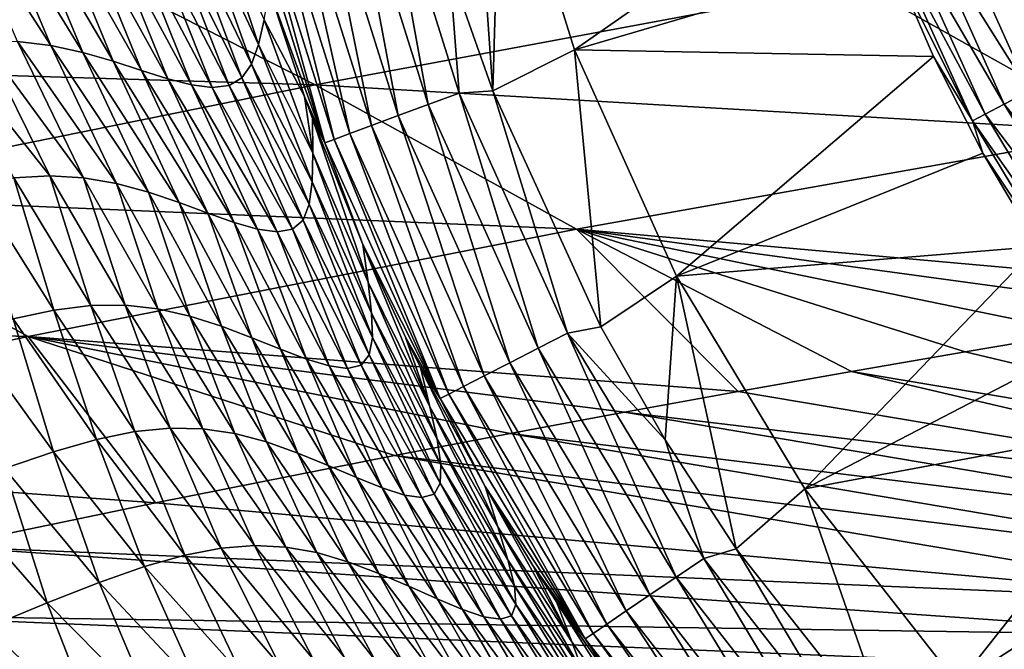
# Model space of a CAD drawing. Header units: metres. Extents: x -90 to 304, y -90 to 74.
# Tile 367 of 570: x 226.14 to 231.65, y 24.87 to 28.39. Entities that reach past the tile are written whole.
import ezdxf

# ---------------------------------------------------------------- set-up
doc = ezdxf.new("R2010")
doc.units = ezdxf.units.M
doc.layers.add('solid_21662050_350', color=7, linetype='CONTINUOUS')

msp = doc.modelspace()

# ---------------------------------------------------------------- linework, layer by layer
at = {"layer": 'solid_21662050_350'}
for points in [[(228.583847, 30.913803, 8.134833), (228.789795, 27.993256, 8.134833), (228.547318, 28.681807, 8.134833)], [(228.583847, 30.913803, 8.134833), (228.834167, 29.547869, 8.134833), (228.789795, 27.993256, 8.134833)], [(228.834167, 29.547869, 8.134833), (229.247314, 28.222059, 8.134833), (228.789795, 27.993256, 8.134833)], [(230.809952, 29.313974, -26.917501), (229.247314, 28.222059, 8.134833), (228.834167, 29.547869, 8.134833)], [(228.427414, 27.916508, 8.204169), (227.979034, 29.344, 8.204169), (228.159668, 29.386925, 8.151209)], [(228.601547, 27.980825, 8.151209), (228.159668, 29.386925, 8.151209), (228.547318, 28.681807, 8.134833)], [(228.427414, 27.916508, 8.204169), (228.159668, 29.386925, 8.151209), (228.601547, 27.980825, 8.151209)], [(228.25972, 27.854614, 8.296158), (227.805099, 29.302711, 8.296158), (227.979034, 29.344, 8.204169)], [(228.25972, 27.854614, 8.296158), (227.979034, 29.344, 8.204169), (228.427414, 27.916508, 8.204169)], [(228.109848, 27.799225, 8.425043), (227.649658, 29.265728, 8.425043), (227.805099, 29.302711, 8.296158)], [(228.109848, 27.799225, 8.425043), (227.805099, 29.302711, 8.296158), (228.25972, 27.854614, 8.296158)], [(230.809952, 29.313974, -26.917501), (231.015579, 28.742819, -26.917501), (229.247314, 28.222059, 8.134833)], [(227.90033, 27.721577, 8.761939), (227.432297, 29.213797, 8.761939), (227.523102, 29.235493, 8.583852)], [(227.987854, 27.754017, 8.583852), (227.523102, 29.235493, 8.583852), (227.649658, 29.265728, 8.425043)], [(227.90033, 27.721577, 8.761939), (227.523102, 29.235493, 8.583852), (227.987854, 27.754017, 8.583852)], [(227.987854, 27.754017, 8.583852), (227.649658, 29.265728, 8.425043), (228.109848, 27.799225, 8.425043)], [(227.432297, 29.213797, 8.761939), (227.849289, 27.702816, 8.947236), (227.379379, 29.201313, 8.947236)], [(227.379379, 29.201313, 8.947236), (227.849289, 27.702816, 8.947236), (227.537643, 28.560932, 9.123599)], [(227.90033, 27.721577, 8.761939), (227.849289, 27.702816, 8.947236), (227.432297, 29.213797, 8.761939)], [(231.698441, 29.151634, -27.841965), (232.138458, 28.173946, -27.841965), (231.506378, 29.078796, -27.77289)], [(225.786865, 29.065079, 80.737076), (226.31366, 28.247225, 76.61779), (226.128311, 28.269873, 80.706001)], [(225.786865, 29.065079, 80.737076), (225.97345, 29.054918, 76.633217), (226.31366, 28.247225, 76.61779)], [(233.895706, 29.104031, 169.554962), (230.838501, 28.594345, 170.869919), (235.393646, 28.241667, 172.998947)], [(231.506378, 29.078796, -27.77289), (231.956589, 28.078489, -27.77289), (231.332748, 29.012945, -27.661184)], [(232.138458, 28.173946, -27.841965), (231.956589, 28.078489, -27.77289), (231.506378, 29.078796, -27.77289)], [(225.97345, 29.054918, 76.633217), (226.492462, 28.207836, 72.349709), (226.31366, 28.247225, 76.61779)], [(225.97345, 29.054918, 76.633217), (226.151352, 29.027792, 72.355286), (226.492462, 28.207836, 72.349709)], [(226.151352, 29.027792, 72.355286), (226.662796, 28.158865, 67.890434), (226.492462, 28.207836, 72.349709)], [(226.151352, 29.027792, 72.355286), (226.319809, 28.990097, 67.891373), (226.662796, 28.158865, 67.890434)], [(227.146027, 28.960066, 29.901108), (227.211349, 29.046539, 23.283579), (227.476913, 28.251532, 23.277716)], [(227.211349, 29.046539, 23.283579), (227.508118, 28.39114, 16.360596), (227.476913, 28.251532, 23.277716)], [(231.332748, 29.012945, -27.661184), (231.79216, 27.992189, -27.661184), (231.185684, 28.957174, -27.512096)], [(231.956589, 28.078489, -27.77289), (231.79216, 27.992189, -27.661184), (231.332748, 29.012945, -27.661184)], [(226.319809, 28.990097, 67.891373), (226.822723, 28.107542, 63.228447), (226.662796, 28.158865, 67.890434)], [(226.319809, 28.990097, 67.891373), (226.477982, 28.948294, 63.229351), (226.822723, 28.107542, 63.228447)], [(226.477982, 28.948294, 63.229351), (226.970215, 28.061092, 58.351269), (226.822723, 28.107542, 63.228447)], [(226.477982, 28.948294, 63.229351), (226.625, 28.908836, 58.356022), (226.970215, 28.061092, 58.351269)], [(227.071991, 28.900063, 36.212418), (227.146027, 28.960066, 29.901108), (227.437622, 28.142807, 29.88954)], [(227.146027, 28.960066, 29.901108), (227.476913, 28.251532, 23.277716), (227.437622, 28.142807, 29.88954)], [(231.185684, 28.957174, -27.512096), (231.652893, 27.9191, -27.512096), (231.072113, 28.914101, -27.332626)], [(231.79216, 27.992189, -27.661184), (231.652893, 27.9191, -27.512096), (231.185684, 28.957174, -27.512096)], [(226.625, 28.908836, 58.356022), (227.102783, 28.02667, 53.236752), (226.970215, 28.061092, 58.351269)], [(226.625, 28.908836, 58.356022), (226.759476, 28.878069, 53.247429), (227.102783, 28.02667, 53.236752)], [(226.984314, 28.867741, 42.203827), (227.071991, 28.900063, 36.212418), (227.384552, 28.065895, 36.195511)], [(227.071991, 28.900063, 36.212418), (227.437622, 28.142807, 29.88954), (227.384552, 28.065895, 36.195511)], [(231.072113, 28.914101, -27.332626), (231.545334, 27.862652, -27.332626), (230.99736, 28.885752, -27.131203)], [(231.652893, 27.9191, -27.512096), (231.545334, 27.862652, -27.332626), (231.072113, 28.914101, -27.332626)], [(221.672211, 28.867579, 166.15329), (223.224304, 28.164646, 169.817566), (226.281982, 28.795689, 168.624405)], [(226.759476, 28.878069, 53.247429), (227.217728, 28.011387, 47.857204), (227.102783, 28.02667, 53.236752)], [(226.759476, 28.878069, 53.247429), (226.879791, 28.862274, 47.873432), (227.217728, 28.011387, 47.857204)], [(226.879791, 28.862274, 47.873432), (226.984314, 28.867741, 42.203827), (227.312317, 28.022354, 42.184868)], [(226.879791, 28.862274, 47.873432), (227.312317, 28.022354, 42.184868), (227.217728, 28.011387, 47.857204)], [(226.984314, 28.867741, 42.203827), (227.384552, 28.065895, 36.195511), (227.312317, 28.022354, 42.184868)], [(230.99736, 28.885752, -27.131203), (231.474548, 27.825497, -27.131203), (231.015579, 28.742819, -26.917501)], [(231.545334, 27.862652, -27.332626), (231.474548, 27.825497, -27.131203), (230.99736, 28.885752, -27.131203)], [(226.281982, 28.795689, 168.624405), (223.224304, 28.164646, 169.817566), (227.795197, 28.026539, 172.162613)], [(226.281982, 28.795689, 168.624405), (227.795197, 28.026539, 172.162613), (230.838501, 28.594345, 170.869919)], [(231.015579, 28.742819, -26.917501), (231.256668, 28.185701, -26.917501), (229.247314, 28.222059, 8.134833)], [(231.474548, 27.825497, -27.131203), (231.256668, 28.185701, -26.917501), (231.015579, 28.742819, -26.917501)], [(228.601547, 27.980825, 8.151209), (228.547318, 28.681807, 8.134833), (228.789795, 27.993256, 8.134833)], [(227.508118, 28.39114, 16.360596), (227.537643, 28.560932, 9.123599), (227.735062, 27.961109, 9.125035)], [(227.849289, 27.702816, 8.947236), (227.735062, 27.961109, 9.125035), (227.537643, 28.560932, 9.123599)], [(230.838501, 28.594345, 170.869919), (227.795197, 28.026539, 172.162613), (232.318314, 27.762939, 174.291809)], [(230.838501, 28.594345, 170.869919), (232.318314, 27.762939, 174.291809), (235.393646, 28.241667, 172.998947)], [(227.476913, 28.251532, 23.277716), (227.508118, 28.39114, 16.360596), (227.78093, 27.644859, 16.359348)], [(227.508118, 28.39114, 16.360596), (227.735062, 27.961109, 9.125035), (227.78093, 27.644859, 16.359348)], [(225.726227, 28.250465, 88.349785), (225.934662, 28.271284, 84.618454), (226.308182, 27.51811, 84.567314)], [(225.726227, 28.250465, 88.349785), (226.308182, 27.51811, 84.567314), (226.106689, 27.506329, 88.274399)], [(225.934662, 28.271284, 84.618454), (226.497543, 27.507263, 80.675858), (226.308182, 27.51811, 84.567314)], [(225.934662, 28.271284, 84.618454), (226.128311, 28.269873, 80.706001), (226.497543, 27.507263, 80.675858)], [(226.128311, 28.269873, 80.706001), (226.681229, 27.474916, 76.603386), (226.497543, 27.507263, 80.675858)], [(226.128311, 28.269873, 80.706001), (226.31366, 28.247225, 76.61779), (226.681229, 27.474916, 76.603386)], [(226.31366, 28.247225, 76.61779), (226.860367, 27.425947, 72.345261), (226.681229, 27.474916, 76.603386)], [(226.31366, 28.247225, 76.61779), (226.492462, 28.207836, 72.349709), (226.860367, 27.425947, 72.345261)], [(227.437622, 28.142807, 29.88954), (227.476913, 28.251532, 23.277716), (227.776993, 27.48485, 23.272305)], [(227.476913, 28.251532, 23.277716), (227.78093, 27.644859, 16.359348), (227.776993, 27.48485, 23.272305)], [(226.492462, 28.207836, 72.349709), (227.032043, 27.368097, 67.890709), (226.860367, 27.425947, 72.345261)], [(226.492462, 28.207836, 72.349709), (226.662796, 28.158865, 67.890434), (227.032043, 27.368097, 67.890709)], [(229.247314, 28.222059, 8.134833), (229.393311, 26.672266, 8.134833), (228.789795, 27.993256, 8.134833)], [(229.247314, 28.222059, 8.134833), (229.817261, 26.955685, 8.134833), (229.393311, 26.672266, 8.134833)], [(231.256668, 28.185701, -26.917501), (229.817261, 26.955685, 8.134833), (229.247314, 28.222059, 8.134833)], [(231.256668, 28.185701, -26.917501), (231.532257, 27.644821, -26.917501), (229.817261, 26.955685, 8.134833)], [(231.474548, 27.825497, -27.131203), (231.532257, 27.644821, -26.917501), (231.256668, 28.185701, -26.917501)], [(223.224304, 28.164646, 169.817566), (224.738449, 27.41033, 173.374863), (227.795197, 28.026539, 172.162613)], [(226.662796, 28.158865, 67.890434), (227.193298, 27.309179, 63.22879), (227.032043, 27.368097, 67.890709)], [(226.662796, 28.158865, 67.890434), (226.822723, 28.107542, 63.228447), (227.193298, 27.309179, 63.22879)], [(227.384552, 28.065895, 36.195511), (227.437622, 28.142807, 29.88954), (227.760803, 27.359585, 29.878616)], [(227.437622, 28.142807, 29.88954), (227.776993, 27.48485, 23.272305), (227.760803, 27.359585, 29.878616)], [(226.822723, 28.107542, 63.228447), (227.341049, 27.257008, 58.347725), (227.193298, 27.309179, 63.22879)], [(226.822723, 28.107542, 63.228447), (226.970215, 28.061092, 58.351269), (227.341049, 27.257008, 58.347725)], [(227.312317, 28.022354, 42.184868), (227.384552, 28.065895, 36.195511), (227.726303, 27.270256, 36.179371)], [(227.384552, 28.065895, 36.195511), (227.760803, 27.359585, 29.878616), (227.726303, 27.270256, 36.179371)], [(227.795197, 28.026539, 172.162613), (224.738449, 27.41033, 173.374863), (229.256836, 27.219496, 175.558807)], [(226.970215, 28.061092, 58.351269), (227.471848, 27.219357, 53.227196), (227.341049, 27.257008, 58.347725)], [(226.970215, 28.061092, 58.351269), (227.102783, 28.02667, 53.236752), (227.471848, 27.219357, 53.227196)], [(227.102783, 28.02667, 53.236752), (227.581985, 27.203987, 47.841976), (227.471848, 27.219357, 53.227196)], [(227.102783, 28.02667, 53.236752), (227.217728, 28.011387, 47.857204), (227.581985, 27.203987, 47.841976)], [(227.217728, 28.011387, 47.857204), (227.312317, 28.022354, 42.184868), (227.667755, 27.218658, 42.16679)], [(227.217728, 28.011387, 47.857204), (227.667755, 27.218658, 42.16679), (227.581985, 27.203987, 47.841976)], [(227.312317, 28.022354, 42.184868), (227.726303, 27.270256, 36.179371), (227.667755, 27.218658, 42.16679)], [(227.795197, 28.026539, 172.162613), (229.256836, 27.219496, 175.558807), (232.318314, 27.762939, 174.291809)], [(227.735062, 27.961109, 9.125035), (227.779144, 27.839136, 9.125275), (227.78093, 27.644859, 16.359348)], [(227.849289, 27.702816, 8.947236), (227.779144, 27.839136, 9.125275), (227.735062, 27.961109, 9.125035)], [(229.042526, 26.552952, 8.204169), (228.427414, 27.916508, 8.204169), (228.601547, 27.980825, 8.151209)], [(229.207672, 26.637775, 8.151209), (228.601547, 27.980825, 8.151209), (228.789795, 27.993256, 8.134833)], [(229.042526, 26.552952, 8.204169), (228.601547, 27.980825, 8.151209), (229.207672, 26.637775, 8.151209)], [(229.207672, 26.637775, 8.151209), (228.789795, 27.993256, 8.134833), (229.393311, 26.672266, 8.134833)], [(231.79216, 27.992189, -27.661184), (232.371246, 27.034252, -27.661184), (231.652893, 27.9191, -27.512096)], [(228.883484, 26.47131, 8.296158), (228.25972, 27.854614, 8.296158), (228.427414, 27.916508, 8.204169)], [(228.883484, 26.47131, 8.296158), (228.427414, 27.916508, 8.204169), (229.042526, 26.552952, 8.204169)], [(231.652893, 27.9191, -27.512096), (232.241806, 26.944908, -27.512096), (231.545334, 27.862652, -27.332626)], [(232.371246, 27.034252, -27.661184), (232.241806, 26.944908, -27.512096), (231.652893, 27.9191, -27.512096)], [(228.741348, 26.398275, 8.425043), (228.109848, 27.799225, 8.425043), (228.25972, 27.854614, 8.296158)], [(228.741348, 26.398275, 8.425043), (228.25972, 27.854614, 8.296158), (228.883484, 26.47131, 8.296158)], [(231.545334, 27.862652, -27.332626), (232.141846, 26.875908, -27.332626), (231.474548, 27.825497, -27.131203)], [(232.241806, 26.944908, -27.512096), (232.141846, 26.875908, -27.332626), (231.545334, 27.862652, -27.332626)], [(227.779144, 27.839136, 9.125275), (228.061935, 27.13283, 9.126338), (228.090698, 26.923315, 16.300768)], [(227.849289, 27.702816, 8.947236), (228.061935, 27.13283, 9.126338), (227.779144, 27.839136, 9.125275)], [(227.78093, 27.644859, 16.359348), (227.779144, 27.839136, 9.125275), (228.090698, 26.923315, 16.300768)], [(228.625671, 26.338715, 8.583852), (227.987854, 27.754017, 8.583852), (228.109848, 27.799225, 8.425043)], [(228.625671, 26.338715, 8.583852), (228.109848, 27.799225, 8.425043), (228.741348, 26.398275, 8.425043)], [(231.474548, 27.825497, -27.131203), (232.07605, 26.830492, -27.131203), (231.532257, 27.644821, -26.917501)], [(232.141846, 26.875908, -27.332626), (232.07605, 26.830492, -27.131203), (231.474548, 27.825497, -27.131203)], [(228.542664, 26.295979, 8.761939), (227.90033, 27.721577, 8.761939), (227.987854, 27.754017, 8.583852)], [(228.542664, 26.295979, 8.761939), (227.987854, 27.754017, 8.583852), (228.625671, 26.338715, 8.583852)], [(232.318314, 27.762939, 174.291809), (229.256836, 27.219496, 175.558807), (233.378769, 26.85149, 177.694565)], [(227.90033, 27.721577, 8.761939), (228.494263, 26.2712, 8.947236), (227.849289, 27.702816, 8.947236)], [(227.849289, 27.702816, 8.947236), (228.494263, 26.2712, 8.947236), (228.061935, 27.13283, 9.126338)], [(228.542664, 26.295979, 8.761939), (228.494263, 26.2712, 8.947236), (227.90033, 27.721577, 8.761939)], [(227.776993, 27.48485, 23.272305), (227.78093, 27.644859, 16.359348), (228.110565, 26.749996, 23.158243)], [(227.78093, 27.644859, 16.359348), (228.090698, 26.923315, 16.300768), (228.110565, 26.749996, 23.158243)], [(231.532257, 27.644821, -26.917501), (231.841278, 27.122314, -26.917501), (229.817261, 26.955685, 8.134833)], [(232.07605, 26.830492, -27.131203), (231.841278, 27.122314, -26.917501), (231.532257, 27.644821, -26.917501)], [(226.106689, 27.506329, 88.274399), (226.308182, 27.51811, 84.567314), (226.538757, 26.792431, 87.766937)], [(226.308182, 27.51811, 84.567314), (226.730316, 26.794649, 84.091774), (226.538757, 26.792431, 87.766937)], [(226.308182, 27.51811, 84.567314), (226.497543, 27.507263, 80.675858), (226.730316, 26.794649, 84.091774)], [(225.886322, 27.471043, 91.793213), (226.106689, 27.506329, 88.274399), (226.331879, 26.766836, 91.255966)], [(225.886322, 27.471043, 91.793213), (226.331879, 26.766836, 91.255966), (226.103134, 26.716919, 94.557091)], [(226.106689, 27.506329, 88.274399), (226.538757, 26.792431, 87.766937), (226.331879, 26.766836, 91.255966)], [(226.497543, 27.507263, 80.675858), (226.913147, 26.774427, 80.232239), (226.730316, 26.794649, 84.091774)], [(226.497543, 27.507263, 80.675858), (226.681229, 27.474916, 76.603386), (226.913147, 26.774427, 80.232239)], [(226.681229, 27.474916, 76.603386), (227.093185, 26.733124, 76.189392), (226.913147, 26.774427, 80.232239)], [(226.681229, 27.474916, 76.603386), (226.860367, 27.425947, 72.345261), (227.093185, 26.733124, 76.189392)], [(227.760803, 27.359585, 29.878616), (227.776993, 27.48485, 23.272305), (228.114853, 26.613663, 29.712418)], [(227.776993, 27.48485, 23.272305), (228.110565, 26.749996, 23.158243), (228.114853, 26.613663, 29.712418)], [(224.738449, 27.41033, 173.374863), (221.669052, 26.746948, 174.5), (226.188004, 26.619478, 176.756989)], [(224.738449, 27.41033, 173.374863), (226.188004, 26.619478, 176.756989), (229.256836, 27.219496, 175.558807)], [(226.860367, 27.425947, 72.345261), (227.270264, 26.676283, 71.957291), (227.093185, 26.733124, 76.189392)], [(226.860367, 27.425947, 72.345261), (227.032043, 27.368097, 67.890709), (227.270264, 26.676283, 71.957291)], [(227.032043, 27.368097, 67.890709), (227.440613, 26.611898, 67.525841), (227.270264, 26.676283, 71.957291)], [(227.032043, 27.368097, 67.890709), (227.193298, 27.309179, 63.22879), (227.440613, 26.611898, 67.525841)], [(227.726303, 27.270256, 36.179371), (227.760803, 27.359585, 29.878616), (228.097382, 26.515615, 35.966232)], [(227.760803, 27.359585, 29.878616), (228.114853, 26.613663, 29.712418), (228.097382, 26.515615, 35.966232)], [(227.193298, 27.309179, 63.22879), (227.600433, 26.547995, 62.884933), (227.440613, 26.611898, 67.525841)], [(227.193298, 27.309179, 63.22879), (227.341049, 27.257008, 58.347725), (227.600433, 26.547995, 62.884933)], [(227.341049, 27.257008, 58.347725), (227.74585, 26.492596, 58.023479), (227.600433, 26.547995, 62.884933)], [(227.341049, 27.257008, 58.347725), (227.471848, 27.219357, 53.227196), (227.74585, 26.492596, 58.023479)], [(227.667755, 27.218658, 42.16679), (227.726303, 27.270256, 36.179371), (228.052277, 26.457729, 41.915047)], [(227.726303, 27.270256, 36.179371), (228.097382, 26.515615, 35.966232), (228.052277, 26.457729, 41.915047)], [(229.256836, 27.219496, 175.558807), (226.188004, 26.619478, 176.756989), (230.16214, 26.311352, 178.90062)], [(227.471848, 27.219357, 53.227196), (227.872589, 26.453732, 52.922832), (227.74585, 26.492596, 58.023479)], [(227.471848, 27.219357, 53.227196), (227.581985, 27.203987, 47.841976), (227.872589, 26.453732, 52.922832)], [(227.581985, 27.203987, 47.841976), (227.667755, 27.218658, 42.16679), (227.976227, 26.439432, 47.560772)], [(227.581985, 27.203987, 47.841976), (227.976227, 26.439432, 47.560772), (227.872589, 26.453732, 52.922832)], [(227.667755, 27.218658, 42.16679), (228.052277, 26.457729, 41.915047), (227.976227, 26.439432, 47.560772)], [(229.256836, 27.219496, 175.558807), (232.723267, 26.747465, 177.942535), (233.378769, 26.85149, 177.694565)], [(229.256836, 27.219496, 175.558807), (232.075287, 26.641588, 178.186569), (232.723267, 26.747465, 177.942535)], [(229.256836, 27.219496, 175.558807), (231.433807, 26.5338, 178.427063), (232.075287, 26.641588, 178.186569)], [(229.256836, 27.219496, 175.558807), (230.796967, 26.423857, 178.664749), (231.433807, 26.5338, 178.427063)], [(229.256836, 27.219496, 175.558807), (230.16214, 26.311352, 178.90062), (230.796967, 26.423857, 178.664749)], [(228.061935, 27.13283, 9.126338), (228.300613, 26.614826, 9.126812), (228.436615, 26.225712, 16.275591)], [(228.090698, 26.923315, 16.300768), (228.061935, 27.13283, 9.126338), (228.436615, 26.225712, 16.275591)], [(228.494263, 26.2712, 8.947236), (228.300613, 26.614826, 9.126812), (228.061935, 27.13283, 9.126338)], [(231.841278, 27.122314, -26.917501), (230.53569, 25.767262, 8.134833), (229.817261, 26.955685, 8.134833)], [(231.841278, 27.122314, -26.917501), (232.18248, 26.620239, -26.917501), (230.53569, 25.767262, 8.134833)], [(228.090698, 26.923315, 16.300768), (228.436615, 26.225712, 16.275591), (228.476608, 26.044092, 23.108194)], [(228.110565, 26.749996, 23.158243), (228.090698, 26.923315, 16.300768), (228.476608, 26.044092, 23.108194)], [(229.817261, 26.955685, 8.134833), (229.753677, 26.040907, 8.134833), (229.393311, 26.672266, 8.134833)], [(229.817261, 26.955685, 8.134833), (230.151794, 25.431345, 8.134833), (229.753677, 26.040907, 8.134833)], [(229.817261, 26.955685, 8.134833), (230.53569, 25.767262, 8.134833), (230.151794, 25.431345, 8.134833)], [(226.538757, 26.792431, 87.766937), (226.730316, 26.794649, 84.091774), (226.982132, 26.105968, 87.518188)], [(226.730316, 26.794649, 84.091774), (227.166199, 26.102089, 83.869606), (226.982132, 26.105968, 87.518188)], [(226.730316, 26.794649, 84.091774), (226.913147, 26.774427, 80.232239), (227.166199, 26.102089, 83.869606)], [(221.669052, 26.746948, 174.5), (223.112793, 25.964869, 177.881927), (226.188004, 26.619478, 176.756989)], [(226.103134, 26.716919, 94.557091), (226.331879, 26.766836, 91.255966), (226.569778, 26.042603, 94.25708)], [(226.331879, 26.766836, 91.255966), (226.538757, 26.792431, 87.766937), (226.785461, 26.086473, 90.980591)], [(226.331879, 26.766836, 91.255966), (226.785461, 26.086473, 90.980591), (226.569778, 26.042603, 94.25708)], [(226.538757, 26.792431, 87.766937), (226.982132, 26.105968, 87.518188), (226.785461, 26.086473, 90.980591)], [(226.913147, 26.774427, 80.232239), (227.34407, 26.07584, 80.034584), (227.166199, 26.102089, 83.869606)], [(226.913147, 26.774427, 80.232239), (227.093185, 26.733124, 76.189392), (227.34407, 26.07584, 80.034584)], [(228.110565, 26.749996, 23.158243), (228.476608, 26.044092, 23.108194), (228.498077, 25.901114, 29.637989)], [(228.114853, 26.613663, 29.712418), (228.110565, 26.749996, 23.158243), (228.498077, 25.901114, 29.637989)], [(225.845703, 26.642071, 97.670479), (226.103134, 26.716919, 94.557091), (226.328522, 25.973612, 97.349319)], [(226.103134, 26.716919, 94.557091), (226.569778, 26.042603, 94.25708), (226.328522, 25.973612, 97.349319)], [(227.093185, 26.733124, 76.189392), (227.521378, 26.028717, 76.012207), (227.34407, 26.07584, 80.034584)], [(227.093185, 26.733124, 76.189392), (227.270264, 26.676283, 71.957291), (227.521378, 26.028717, 76.012207)], [(225.845703, 26.642071, 97.670479), (226.328522, 25.973612, 97.349319), (226.054474, 25.879585, 100.263359)], [(227.270264, 26.676283, 71.957291), (227.697098, 25.966602, 71.795929), (227.521378, 26.028717, 76.012207)], [(227.270264, 26.676283, 71.957291), (227.440613, 26.611898, 67.525841), (227.697098, 25.966602, 71.795929)], [(229.81633, 25.273067, 8.204169), (229.042526, 26.552952, 8.204169), (229.207672, 26.637775, 8.151209)], [(229.207672, 26.637775, 8.151209), (229.393311, 26.672266, 8.134833), (229.753677, 26.040907, 8.134833)], [(229.970078, 25.377132, 8.151209), (229.207672, 26.637775, 8.151209), (229.753677, 26.040907, 8.134833)], [(229.81633, 25.273067, 8.204169), (229.207672, 26.637775, 8.151209), (229.970078, 25.377132, 8.151209)], [(234.521347, 25.797586, 181.286575), (232.075287, 26.641588, 178.186569), (231.433807, 26.5338, 178.427063)], [(226.188004, 26.619478, 176.756989), (223.112793, 25.964869, 177.881927), (226.900131, 25.687525, 180.095444)], [(226.188004, 26.619478, 176.756989), (229.526321, 26.195774, 179.135742), (230.16214, 26.311352, 178.90062)], [(226.188004, 26.619478, 176.756989), (228.886108, 26.076462, 179.371384), (229.526321, 26.195774, 179.135742)], [(226.188004, 26.619478, 176.756989), (228.237839, 25.952635, 179.608887), (228.886108, 26.076462, 179.371384)], [(226.188004, 26.619478, 176.756989), (226.900131, 25.687525, 180.095444), (228.237839, 25.952635, 179.608887)], [(227.440613, 26.611898, 67.525841), (227.86676, 25.897646, 67.376266), (227.697098, 25.966602, 71.795929)], [(227.440613, 26.611898, 67.525841), (227.600433, 26.547995, 62.884933), (227.86676, 25.897646, 67.376266)], [(228.097382, 26.515615, 35.966232), (228.114853, 26.613663, 29.712418), (228.494751, 25.798105, 35.869534)], [(228.114853, 26.613663, 29.712418), (228.498077, 25.901114, 29.637989), (228.494751, 25.798105, 35.869534)], [(228.300613, 26.614826, 9.126812), (228.384445, 26.44594, 9.126915), (228.436615, 26.225712, 16.275591)], [(228.494263, 26.2712, 8.947236), (228.384445, 26.44594, 9.126915), (228.300613, 26.614826, 9.126812)], [(232.18248, 26.620239, -26.917501), (232.554535, 26.140581, -26.917501), (230.53569, 25.767262, 8.134833)], [(227.600433, 26.547995, 62.884933), (228.025833, 25.830023, 62.74371), (227.86676, 25.897646, 67.376266)], [(227.600433, 26.547995, 62.884933), (227.74585, 26.492596, 58.023479), (228.025833, 25.830023, 62.74371)], [(229.668259, 25.172892, 8.296158), (228.883484, 26.47131, 8.296158), (229.042526, 26.552952, 8.204169)], [(229.668259, 25.172892, 8.296158), (229.042526, 26.552952, 8.204169), (229.81633, 25.273067, 8.204169)], [(234.521347, 25.797586, 181.286575), (231.433807, 26.5338, 178.427063), (230.796967, 26.423857, 178.664749)], [(227.74585, 26.492596, 58.023479), (228.169769, 25.771914, 57.887852), (228.025833, 25.830023, 62.74371)], [(227.74585, 26.492596, 58.023479), (227.872589, 26.453732, 52.922832), (228.169769, 25.771914, 57.887852)], [(228.052277, 26.457729, 41.915047), (228.097382, 26.515615, 35.966232), (228.460602, 25.736954, 41.801167)], [(228.097382, 26.515615, 35.966232), (228.494751, 25.798105, 35.869534), (228.460602, 25.736954, 41.801167)], [(229.53595, 25.083302, 8.425043), (228.741348, 26.398275, 8.425043), (228.883484, 26.47131, 8.296158)], [(229.53595, 25.083302, 8.425043), (228.883484, 26.47131, 8.296158), (229.668259, 25.172892, 8.296158)], [(227.872589, 26.453732, 52.922832), (228.29361, 25.731539, 52.791885), (228.169769, 25.771914, 57.887852)], [(227.872589, 26.453732, 52.922832), (227.976227, 26.439432, 47.560772), (228.29361, 25.731539, 52.791885)], [(227.976227, 26.439432, 47.560772), (228.052277, 26.457729, 41.915047), (228.392258, 25.717138, 47.436199)], [(227.976227, 26.439432, 47.560772), (228.392258, 25.717138, 47.436199), (228.29361, 25.731539, 52.791885)], [(228.052277, 26.457729, 41.915047), (228.460602, 25.736954, 41.801167), (228.392258, 25.717138, 47.436199)], [(228.384445, 26.44594, 9.126915), (228.745941, 25.77911, 9.127119), (228.817398, 25.554451, 16.243235)], [(228.494263, 26.2712, 8.947236), (228.745941, 25.77911, 9.127119), (228.384445, 26.44594, 9.126915)], [(228.436615, 26.225712, 16.275591), (228.384445, 26.44594, 9.126915), (228.817398, 25.554451, 16.243235)], [(234.108398, 25.646259, 181.706909), (230.796967, 26.423857, 178.664749), (230.16214, 26.311352, 178.90062)], [(234.108398, 25.646259, 181.706909), (234.521347, 25.797586, 181.286575), (230.796967, 26.423857, 178.664749)], [(229.428268, 25.010277, 8.583852), (228.625671, 26.338715, 8.583852), (228.741348, 26.398275, 8.425043)], [(229.428268, 25.010277, 8.583852), (228.741348, 26.398275, 8.425043), (229.53595, 25.083302, 8.425043)], [(229.350998, 24.957878, 8.761939), (228.542664, 26.295979, 8.761939), (228.625671, 26.338715, 8.583852)], [(229.350998, 24.957878, 8.761939), (228.625671, 26.338715, 8.583852), (229.428268, 25.010277, 8.583852)], [(234.108398, 25.646259, 181.706909), (230.16214, 26.311352, 178.90062), (229.526321, 26.195774, 179.135742)], [(228.542664, 26.295979, 8.761939), (229.305923, 24.927452, 8.947236), (228.494263, 26.2712, 8.947236)], [(228.494263, 26.2712, 8.947236), (229.305923, 24.927452, 8.947236), (228.745941, 25.77911, 9.127119)], [(229.350998, 24.957878, 8.761939), (229.305923, 24.927452, 8.947236), (228.542664, 26.295979, 8.761939)], [(228.436615, 26.225712, 16.275591), (228.817398, 25.554451, 16.243235), (228.874054, 25.369541, 23.044979)], [(228.476608, 26.044092, 23.108194), (228.436615, 26.225712, 16.275591), (228.874054, 25.369541, 23.044979)], [(233.73175, 25.484425, 182.156418), (229.526321, 26.195774, 179.135742), (228.886108, 26.076462, 179.371384)], [(233.73175, 25.484425, 182.156418), (234.108398, 25.646259, 181.706909), (229.526321, 26.195774, 179.135742)], [(232.554535, 26.140581, -26.917501), (231.39212, 24.674089, 8.134833), (230.53569, 25.767262, 8.134833)], [(232.554535, 26.140581, -26.917501), (232.955994, 25.685232, -26.917501), (231.39212, 24.674089, 8.134833)], [(226.569778, 26.042603, 94.25708), (226.785461, 26.086473, 90.980591), (227.064453, 25.396147, 93.908028)], [(226.785461, 26.086473, 90.980591), (226.982132, 26.105968, 87.518188), (227.267334, 25.434898, 90.656052)], [(226.785461, 26.086473, 90.980591), (227.267334, 25.434898, 90.656052), (227.064453, 25.396147, 93.908028)], [(226.982132, 26.105968, 87.518188), (227.45401, 25.449436, 87.220299), (227.267334, 25.434898, 90.656052)], [(226.982132, 26.105968, 87.518188), (227.166199, 26.102089, 83.869606), (227.45401, 25.449436, 87.220299)], [(227.166199, 26.102089, 83.869606), (227.630676, 25.440809, 83.598534), (227.45401, 25.449436, 87.220299)], [(227.166199, 26.102089, 83.869606), (227.34407, 26.07584, 80.034584), (227.630676, 25.440809, 83.598534)], [(226.328522, 25.973612, 97.349319), (226.569778, 26.042603, 94.25708), (226.839081, 25.332325, 96.979378)], [(226.569778, 26.042603, 94.25708), (227.064453, 25.396147, 93.908028), (226.839081, 25.332325, 96.979378)], [(227.34407, 26.07584, 80.034584), (227.803497, 25.410061, 79.788528), (227.630676, 25.440809, 83.598534)], [(227.34407, 26.07584, 80.034584), (227.521378, 26.028717, 76.012207), (227.803497, 25.410061, 79.788528)], [(227.521378, 26.028717, 76.012207), (227.977661, 25.358854, 75.787491), (227.803497, 25.410061, 79.788528)], [(227.521378, 26.028717, 76.012207), (227.697098, 25.966602, 71.795929), (227.977661, 25.358854, 75.787491)], [(233.393768, 25.313076, 182.632355), (228.886108, 26.076462, 179.371384), (228.237839, 25.952635, 179.608887)], [(228.476608, 26.044092, 23.108194), (228.874054, 25.369541, 23.044979), (228.909836, 25.224031, 29.544947)], [(228.498077, 25.901114, 29.637989), (228.476608, 26.044092, 23.108194), (228.909836, 25.224031, 29.544947)], [(233.393768, 25.313076, 182.632355), (233.73175, 25.484425, 182.156418), (228.886108, 26.076462, 179.371384)], [(229.970078, 25.377132, 8.151209), (229.753677, 26.040907, 8.134833), (230.151794, 25.431345, 8.134833)], [(226.054474, 25.879585, 100.263359), (226.328522, 25.973612, 97.349319), (226.584335, 25.243338, 99.876846)], [(226.328522, 25.973612, 97.349319), (226.839081, 25.332325, 96.979378), (226.584335, 25.243338, 99.876846)], [(223.112793, 25.964869, 177.881927), (225.722458, 25.443419, 180.519882), (226.900131, 25.687525, 180.095444)], [(233.096497, 25.133276, 183.131775), (228.237839, 25.952635, 179.608887), (226.900131, 25.687525, 180.095444)], [(227.697098, 25.966602, 71.795929), (228.151306, 25.293329, 71.588387), (227.977661, 25.358854, 75.787491)], [(227.697098, 25.966602, 71.795929), (227.86676, 25.897646, 67.376266), (228.151306, 25.293329, 71.588387)], [(233.096497, 25.133276, 183.131775), (233.393768, 25.313076, 182.632355), (228.237839, 25.952635, 179.608887)], [(225.740341, 25.760761, 103.006081), (226.054474, 25.879585, 100.263359), (226.293228, 25.129276, 102.608063)], [(226.054474, 25.879585, 100.263359), (226.584335, 25.243338, 99.876846), (226.293228, 25.129276, 102.608063)], [(227.86676, 25.897646, 67.376266), (228.319382, 25.221622, 67.182335), (228.151306, 25.293329, 71.588387)], [(227.86676, 25.897646, 67.376266), (228.025833, 25.830023, 62.74371), (228.319382, 25.221622, 67.182335)], [(228.494751, 25.798105, 35.869534), (228.498077, 25.901114, 29.637989), (228.918457, 25.119198, 35.749229)], [(228.498077, 25.901114, 29.637989), (228.909836, 25.224031, 29.544947), (228.918457, 25.119198, 35.749229)], [(228.025833, 25.830023, 62.74371), (228.476807, 25.151888, 62.560417), (228.319382, 25.221622, 67.182335)], [(228.025833, 25.830023, 62.74371), (228.169769, 25.771914, 57.887852), (228.476807, 25.151888, 62.560417)], [(225.740341, 25.760761, 103.006081), (226.293228, 25.129276, 102.608063), (225.958725, 24.990227, 105.180641)], [(228.169769, 25.771914, 57.887852), (228.6185, 25.092285, 57.712914), (228.476807, 25.151888, 62.560417)], [(228.169769, 25.771914, 57.887852), (228.29361, 25.731539, 52.791885), (228.6185, 25.092285, 57.712914)], [(228.460602, 25.736954, 41.801167), (228.494751, 25.798105, 35.869534), (228.89386, 25.056837, 41.659092)], [(228.494751, 25.798105, 35.869534), (228.918457, 25.119198, 35.749229), (228.89386, 25.056837, 41.659092)], [(228.745941, 25.77911, 9.127119), (229.013351, 25.338192, 9.127097), (229.231613, 24.911303, 16.18918)], [(228.817398, 25.554451, 16.243235), (228.745941, 25.77911, 9.127119), (229.231613, 24.911303, 16.18918)], [(229.305923, 24.927452, 8.947236), (229.013351, 25.338192, 9.127097), (228.745941, 25.77911, 9.127119)], [(230.53569, 25.767262, 8.134833), (231.050018, 24.293995, 8.134833), (230.151794, 25.431345, 8.134833)], [(230.53569, 25.767262, 8.134833), (231.39212, 24.674089, 8.134833), (231.050018, 24.293995, 8.134833)], [(228.29361, 25.731539, 52.791885), (228.738968, 25.051058, 52.624863), (228.6185, 25.092285, 57.712914)], [(228.29361, 25.731539, 52.791885), (228.392258, 25.717138, 47.436199), (228.738968, 25.051058, 52.624863)], [(228.392258, 25.717138, 47.436199), (228.460602, 25.736954, 41.801167), (228.832626, 25.036482, 47.279263)], [(228.392258, 25.717138, 47.436199), (228.832626, 25.036482, 47.279263), (228.738968, 25.051058, 52.624863)], [(228.460602, 25.736954, 41.801167), (228.89386, 25.056837, 41.659092), (228.832626, 25.036482, 47.279263)], [(233.096497, 25.133276, 183.131775), (226.900131, 25.687525, 180.095444), (225.722458, 25.443419, 180.519882)], [(232.955994, 25.685232, -26.917501), (233.385239, 25.255987, -26.917501), (231.39212, 24.674089, 8.134833)], [(228.817398, 25.554451, 16.243235), (229.231613, 24.911303, 16.18918), (229.301483, 24.727758, 22.940407)], [(228.874054, 25.369541, 23.044979), (228.817398, 25.554451, 16.243235), (229.301483, 24.727758, 22.940407)], [(232.841797, 24.946127, 183.651596), (225.722458, 25.443419, 180.519882), (225.277405, 25.057224, 181.588913)], [(232.841797, 24.946127, 183.651596), (233.096497, 25.133276, 183.131775), (225.722458, 25.443419, 180.519882)], [(227.064453, 25.396147, 93.908028), (227.267334, 25.434898, 90.656052), (227.593719, 24.780098, 93.39547)], [(227.267334, 25.434898, 90.656052), (227.45401, 25.449436, 87.220299), (227.783173, 24.813618, 90.168434)], [(227.267334, 25.434898, 90.656052), (227.783173, 24.813618, 90.168434), (227.593719, 24.780098, 93.39547)], [(227.45401, 25.449436, 87.220299), (227.959412, 24.823421, 86.760437), (227.783173, 24.813618, 90.168434)], [(227.45401, 25.449436, 87.220299), (227.630676, 25.440809, 83.598534), (227.959412, 24.823421, 86.760437)], [(227.630676, 25.440809, 83.598534), (228.128281, 24.810585, 83.167419), (227.959412, 24.823421, 86.760437)], [(227.630676, 25.440809, 83.598534), (227.803497, 25.410061, 79.788528), (228.128281, 24.810585, 83.167419)], [(230.87738, 24.216988, 8.151209), (229.970078, 25.377132, 8.151209), (230.151794, 25.431345, 8.134833)], [(230.87738, 24.216988, 8.151209), (230.151794, 25.431345, 8.134833), (231.050018, 24.293995, 8.134833)], [(226.839081, 25.332325, 96.979378), (227.064453, 25.396147, 93.908028), (227.385147, 24.721909, 96.446098)], [(227.064453, 25.396147, 93.908028), (227.593719, 24.780098, 93.39547), (227.385147, 24.721909, 96.446098)], [(227.803497, 25.410061, 79.788528), (228.295639, 24.776173, 79.3853), (228.128281, 24.810585, 83.167419)], [(227.803497, 25.410061, 79.788528), (227.977661, 25.358854, 75.787491), (228.295639, 24.776173, 79.3853)], [(228.874054, 25.369541, 23.044979), (229.301483, 24.727758, 22.940407), (229.348846, 24.583418, 29.392694)], [(228.909836, 25.224031, 29.544947), (228.874054, 25.369541, 23.044979), (229.348846, 24.583418, 29.392694)], [(230.737427, 24.095016, 8.204169), (229.81633, 25.273067, 8.204169), (229.970078, 25.377132, 8.151209)], [(230.737427, 24.095016, 8.204169), (229.970078, 25.377132, 8.151209), (230.87738, 24.216988, 8.151209)], [(226.584335, 25.243338, 99.876846), (226.839081, 25.332325, 96.979378), (227.151001, 24.638765, 99.32756)], [(226.839081, 25.332325, 96.979378), (227.385147, 24.721909, 96.446098), (227.151001, 24.638765, 99.32756)], [(227.977661, 25.358854, 75.787491), (228.465958, 24.72209, 75.4095), (228.295639, 24.776173, 79.3853)], [(227.977661, 25.358854, 75.787491), (228.151306, 25.293329, 71.588387), (228.465958, 24.72209, 75.4095)], [(229.013351, 25.338192, 9.127097), (229.145721, 25.133495, 9.127054), (229.231613, 24.911303, 16.18918)], [(229.305923, 24.927452, 8.947236), (229.145721, 25.133495, 9.127054), (229.013351, 25.338192, 9.127097)], [(228.151306, 25.293329, 71.588387), (228.636322, 24.654734, 71.232689), (228.465958, 24.72209, 75.4095)], [(228.151306, 25.293329, 71.588387), (228.319382, 25.221622, 67.182335), (228.636322, 24.654734, 71.232689)], [(230.602646, 23.977594, 8.296158), (229.668259, 25.172892, 8.296158), (229.81633, 25.273067, 8.204169)], [(230.602646, 23.977594, 8.296158), (229.81633, 25.273067, 8.204169), (230.737427, 24.095016, 8.204169)], [(233.385239, 25.255987, -26.917501), (232.374115, 23.69211, 8.134833), (231.39212, 24.674089, 8.134833)], [(226.293228, 25.129276, 102.608063), (226.584335, 25.243338, 99.876846), (226.884689, 24.530617, 102.048096)], [(226.584335, 25.243338, 99.876846), (227.151001, 24.638765, 99.32756), (226.884689, 24.530617, 102.048096)], [(228.319382, 25.221622, 67.182335), (228.801315, 24.582026, 66.846611), (228.636322, 24.654734, 71.232689)], [(228.319382, 25.221622, 67.182335), (228.476807, 25.151888, 62.560417), (228.801315, 24.582026, 66.846611)], [(228.909836, 25.224031, 29.544947), (229.348846, 24.583418, 29.392694), (229.367508, 24.47941, 35.553539)], [(228.918457, 25.119198, 35.749229), (228.909836, 25.224031, 29.544947), (229.367508, 24.47941, 35.553539)], [(228.476807, 25.151888, 62.560417), (228.955551, 24.511889, 62.242989), (228.801315, 24.582026, 66.846611)], [(228.476807, 25.151888, 62.560417), (228.6185, 25.092285, 57.712914), (228.955551, 24.511889, 62.242989)], [(230.482208, 23.872599, 8.425043), (229.53595, 25.083302, 8.425043), (229.668259, 25.172892, 8.296158)], [(230.482208, 23.872599, 8.425043), (229.668259, 25.172892, 8.296158), (230.602646, 23.977594, 8.296158)], [(225.958725, 24.990227, 105.180641), (226.293228, 25.129276, 102.608063), (226.579605, 24.397415, 104.615921)], [(226.293228, 25.129276, 102.608063), (226.884689, 24.530617, 102.048096), (226.579605, 24.397415, 104.615921)], [(228.6185, 25.092285, 57.712914), (229.093521, 24.452271, 57.412792), (228.955551, 24.511889, 62.242989)], [(228.6185, 25.092285, 57.712914), (228.738968, 25.051058, 52.624863), (229.093521, 24.452271, 57.412792)], [(228.89386, 25.056837, 41.659092), (228.918457, 25.119198, 35.749229), (229.351547, 24.417355, 41.426994)], [(228.918457, 25.119198, 35.749229), (229.367508, 24.47941, 35.553539), (229.351547, 24.417355, 41.426994)], [(229.145721, 25.133495, 9.127054), (229.581238, 24.51317, 9.126809), (229.679672, 24.293711, 16.24732)], [(229.305923, 24.927452, 8.947236), (229.581238, 24.51317, 9.126809), (229.145721, 25.133495, 9.127054)], [(229.231613, 24.911303, 16.18918), (229.145721, 25.133495, 9.127054), (229.679672, 24.293711, 16.24732)], [(232.631241, 24.752787, 184.188629), (225.277405, 25.057224, 181.588913), (224.933395, 24.658699, 182.695862)], [(232.631241, 24.752787, 184.188629), (232.841797, 24.946127, 183.651596), (225.277405, 25.057224, 181.588913)], [(228.738968, 25.051058, 52.624863), (229.209442, 24.411238, 52.342964), (229.093521, 24.452271, 57.412792)], [(228.738968, 25.051058, 52.624863), (228.832626, 25.036482, 47.279263), (229.209442, 24.411238, 52.342964)], [(228.832626, 25.036482, 47.279263), (228.89386, 25.056837, 41.659092), (229.297424, 24.396896, 47.01915)], [(228.832626, 25.036482, 47.279263), (229.297424, 24.396896, 47.01915), (229.209442, 24.411238, 52.342964)], [(228.89386, 25.056837, 41.659092), (229.351547, 24.417355, 41.426994), (229.297424, 24.396896, 47.01915)], [(230.384186, 23.787045, 8.583852), (229.428268, 25.010277, 8.583852), (229.53595, 25.083302, 8.425043)], [(230.384186, 23.787045, 8.583852), (229.53595, 25.083302, 8.425043), (230.482208, 23.872599, 8.425043)], [(225.573959, 24.826271, 107.602631), (225.958725, 24.990227, 105.180641), (226.229202, 24.239105, 107.039436)], [(225.958725, 24.990227, 105.180641), (226.579605, 24.397415, 104.615921), (226.229202, 24.239105, 107.039436)], [(230.313858, 23.725657, 8.761939), (229.350998, 24.957878, 8.761939), (229.428268, 25.010277, 8.583852)], [(230.313858, 23.725657, 8.761939), (229.428268, 25.010277, 8.583852), (230.384186, 23.787045, 8.583852)], [(229.350998, 24.957878, 8.761939), (230.272827, 23.689976, 8.947236), (229.305923, 24.927452, 8.947236)], [(229.305923, 24.927452, 8.947236), (230.272827, 23.689976, 8.947236), (229.581238, 24.51317, 9.126809)], [(230.313858, 23.725657, 8.761939), (230.272827, 23.689976, 8.947236), (229.350998, 24.957878, 8.761939)], [(229.301483, 24.727758, 22.940407), (229.231613, 24.911303, 16.18918), (229.679672, 24.293711, 16.24732)]]:
    msp.add_3dface(points, dxfattribs=at)

doc.saveas('drawing.dxf')
